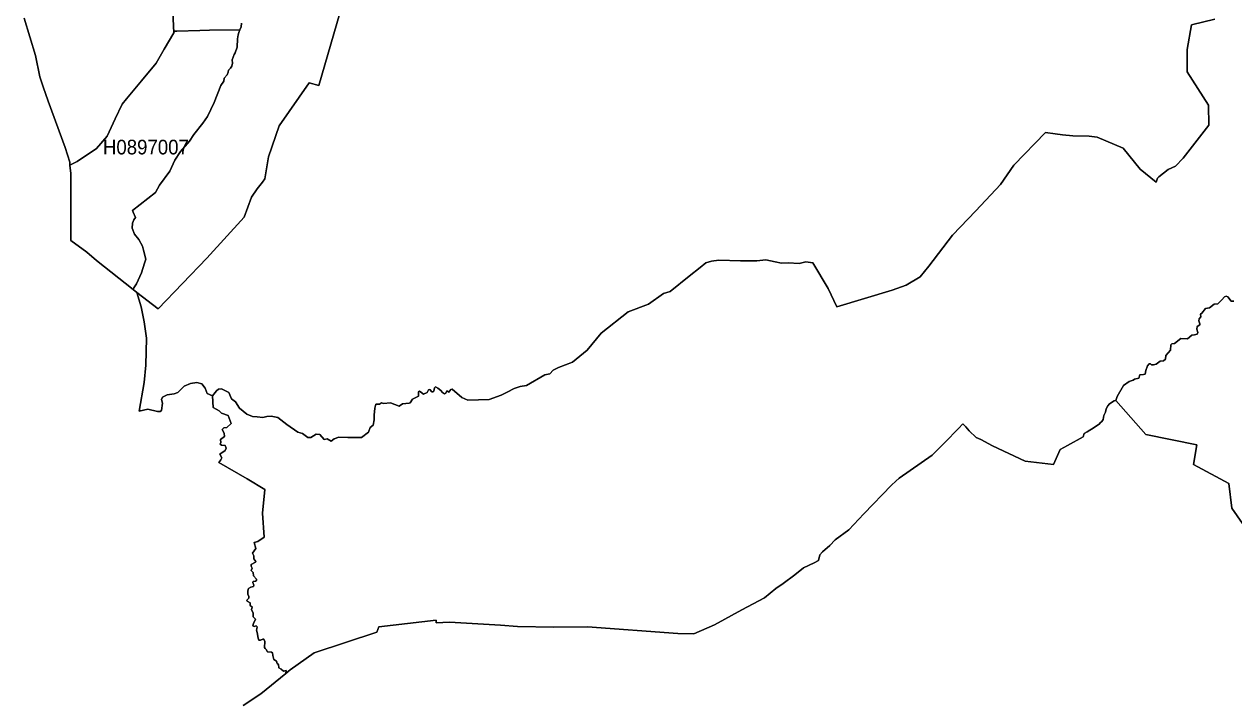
# Model space of a CAD drawing. Extents: x 369010 to 739155, y 6377141 to 6616555.
# Drawn here: x 591507 to 599763, y 6463932 to 6468537 of the extents above; entities that cross this region are included whole.
import ezdxf
from ezdxf.enums import TextEntityAlignment as Align

# ---------------------------------------------------------------- set-up
doc = ezdxf.new("R2010")
doc.units = 0
doc.header["$LTSCALE"] = 40
doc.layers.add('1', color=7, linetype='Continuous', lineweight=13)
doc.layers.add('2', color=7, linetype='Continuous')

msp = doc.modelspace()

# ---------------------------------------------------------------- linework, layer by layer
at = {"layer": '1'}
for points in [[(591507.33, 6468576.98), (591584.62, 6468324.09), (591614.57, 6468176.46), (591637.58, 6468108.44), (591671.34, 6468011.62), (591786.53, 6467695.01), (591818.31, 6467594.55), (591819.96, 6467575.68), (591867.96, 6467600.67), (592001.69, 6467689.22), (592073.02, 6467772.8), (592128.96, 6467891.3), (592175.46, 6467990.1), (592205.59, 6468027.01), (592308.86, 6468149.32), (592408, 6468270.96), (592463.77, 6468366.29), (592527.82, 6468478.84), (592517.56, 6468721.3)], [(592517.56, 6468721.3), (592527.82, 6468478.84), (592532.95, 6468489.1), (592549.67, 6468488.6), (592707.23, 6468493.07), (592771.78, 6468496.88), (592979.65, 6468498.86), (592988.75, 6468519.55), (592991.57, 6468542.89)], [(592991.57, 6468542.89), (592988.75, 6468519.55), (592979.65, 6468498.86), (592971.37, 6468480.66), (592968.73, 6468463.78), (592962.93, 6468437.79), (592960.95, 6468381.02), (592946.55, 6468341.47), (592941.42, 6468329.72), (592932.98, 6468311.51), (592927.52, 6468292.48), (592928.01, 6468270.8), (592923.71, 6468249.95), (592915.27, 6468235.88), (592901.53, 6468221.98), (592899.21, 6468208.74), (592891.93, 6468191.69), (592871.24, 6468168.52), (592870.42, 6468146.84), (592849.73, 6468118.87), (592803.39, 6468002.02), (592757.38, 6467905.7), (592727.09, 6467860.51), (592664.86, 6467782.89), (592636.39, 6467739.37), (592574, 6467667.04), (592535.27, 6467608.62), (592502.5, 6467534.8), (592430.67, 6467437.82), (592404.52, 6467387.67), (592246.3, 6467265.69), (592250.77, 6467253.11), (592267.65, 6467216.7), (592256.73, 6467202.14), (592246.3, 6467178.47), (592243.98, 6467143.55), (592261.2, 6467104.33), (592289.83, 6467068.08), (592313.83, 6467021.41), (592321.44, 6466994.76), (592337.16, 6466933.53), (592329.38, 6466906.05), (592307.87, 6466839.19), (592273.77, 6466763.72), (592256.56, 6466736.25), (592250.6, 6466726.81), (592277.08, 6466705.96), (592420.74, 6466594.24), (592753.9, 6466939.65), (593009.44, 6467220.01), (593059.75, 6467356.55), (593097.32, 6467413.49), (593133.4, 6467457.51), (593149.12, 6467482.17), (593174.78, 6467631.46), (593247.27, 6467843.8), (593453.16, 6468137.57), (593517.54, 6468118.7), (593682.54, 6468681.75)], [(593682.54, 6468681.75), (593517.54, 6468118.7), (593453.16, 6468137.57), (593247.27, 6467843.8), (593174.78, 6467631.46), (593149.12, 6467482.17), (593133.4, 6467457.51), (593097.32, 6467413.49), (593059.75, 6467356.55), (593009.44, 6467220.01), (592753.9, 6466939.65), (592420.74, 6466594.24), (592277.08, 6466705.96), (592305.22, 6466606.82), (592326.57, 6466506.36), (592342.62, 6466392.83)], [(593075.64, 6464886.74), (593074.48, 6464907.43), (593066.37, 6464926.29), (593087.72, 6464958.24), (593076.97, 6464999.12), (593102.12, 6465005.41), (593144.16, 6465036.19), (593134.4, 6465198.71), (593149.46, 6465359.91), (593029.96, 6465433.4), (592835.49, 6465545.61), (592849.89, 6465563.82), (592856.84, 6465576.39), (592842.94, 6465602.71), (592880.02, 6465627.87), (592886.3, 6465643.59), (592880.02, 6465660.47), (592854.36, 6465662.95), (592845.43, 6465669.24), (592849.23, 6465681.82), (592846.09, 6465702.51), (592875.05, 6465722.7), (592873.06, 6465746.53), (592858.67, 6465769.7), (592869.92, 6465781.62), (592890.94, 6465783.44), (592919.9, 6465810.42), (592899.71, 6465865.03), (592853.37, 6465882.58), (592838.97, 6465898.96), (592797.43, 6465920.97), (592791.8, 6466000.08), (592756.05, 6466015.64), (592742.98, 6466052.71), (592719.64, 6466081.02), (592685.88, 6466090.28), (592641.86, 6466084.16), (592598.33, 6466065.29), (592554.97, 6466022.59), (592530.47, 6466014.48), (592484.13, 6466007.53), (592450.86, 6465990.65), (592445.24, 6465974.27), (592451.53, 6465951.1), (592445.24, 6465900.78), (592434.48, 6465892.67), (592417.6, 6465893.33), (592350.4, 6465909.06), (592291.48, 6465895.15), (592326.24, 6466090.95), (592338.16, 6466208.95), (592342.62, 6466392.83), (592326.57, 6466506.36), (592305.22, 6466606.82), (592277.08, 6466705.96), (592250.6, 6466726.81), (592000.03, 6466924.92), (591934.99, 6466980.86), (591825.59, 6467060.47), (591825.09, 6467227.3), (591825.59, 6467444.77), (591825.09, 6467517.92), (591819.96, 6467575.68), (591818.31, 6467594.55), (591786.53, 6467695.01), (591671.34, 6468011.62), (591637.58, 6468108.44), (591614.57, 6468176.46), (591584.62, 6468324.09), (591507.33, 6468576.98)], [(595095.78, 6466150.69), (595117.13, 6466175.85), (595154.7, 6466193.39), (595250.36, 6466229.14), (595349.67, 6466312.89), (595446.32, 6466427.08), (595630.53, 6466573.56), (595767.73, 6466624.86), (595871.83, 6466698.35), (595916.19, 6466711.75), (596045.61, 6466816.18), (596121.91, 6466876.26), (596159.64, 6466907.05), (596199.03, 6466918.8), (596247.36, 6466925.42), (596397.14, 6466922.6), (596507.37, 6466922.6), (596568.93, 6466928.4), (596633.65, 6466915.82), (596675.19, 6466905.23), (596722.52, 6466909.03), (596797.83, 6466903.24), (596842.35, 6466913.83), (596889.18, 6466908.04), (596995.44, 6466732.11), (597053.36, 6466606.82), (597430.71, 6466721.35), (597528.2, 6466756.11), (597623.03, 6466812.21), (597680.96, 6466884.37), (597843.31, 6467096.05), (598002.36, 6467263.71), (598171.01, 6467442.29), (598261.87, 6467574.69), (598477.36, 6467798.12), (598544.72, 6467788.19), (598593.88, 6467781.4), (598663.55, 6467774.62), (598775.6, 6467773.63), (598830.71, 6467766.84), (599007.97, 6467691.2), (599123.16, 6467546.22), (599234.54, 6467458.01), (599242.32, 6467485.81), (599252.08, 6467494.42), (599314.98, 6467544.4), (599364.96, 6467568.4), (599417.26, 6467622.69), (599593.19, 6467846.78), (599591.04, 6467983.82), (599445.56, 6468211.05), (599445.23, 6468364.97), (599473.69, 6468531.47), (599634.9, 6468571.19)], [(599634.9, 6468571.19), (599473.69, 6468531.47), (599445.23, 6468364.97), (599445.56, 6468211.05), (599591.04, 6467983.82), (599593.19, 6467846.78), (599417.26, 6467622.69), (599364.96, 6467568.4), (599314.98, 6467544.4), (599252.08, 6467494.42), (599242.32, 6467485.81), (599234.54, 6467458.01), (599123.16, 6467546.22), (599007.97, 6467691.2), (598830.71, 6467766.84), (598775.6, 6467773.63), (598663.55, 6467774.62), (598593.88, 6467781.4), (598544.72, 6467788.19), (598477.36, 6467798.12), (598261.87, 6467574.69), (598171.01, 6467442.29), (598002.36, 6467263.71), (597843.31, 6467096.05), (597680.96, 6466884.37), (597623.03, 6466812.21), (597528.2, 6466756.11), (597430.71, 6466721.35), (597053.36, 6466606.82), (596995.44, 6466732.11), (596889.18, 6466908.04), (596842.35, 6466913.83), (596797.83, 6466903.24), (596722.52, 6466909.03), (596675.19, 6466905.23), (596633.65, 6466915.82), (596568.93, 6466928.4), (596507.37, 6466922.6), (596397.14, 6466922.6), (596247.36, 6466925.42), (596199.03, 6466918.8), (596159.64, 6466907.05), (596121.91, 6466876.26), (596045.61, 6466816.18), (595916.19, 6466711.75), (595871.83, 6466698.35), (595767.73, 6466624.86), (595630.53, 6466573.56), (595446.32, 6466427.08), (595349.67, 6466312.89)], [(596928.08, 6464876.48), (596938.5, 6464914.87), (596956.38, 6464934.57), (597005.2, 6464978.43), (597042.28, 6465017.98), (597136.28, 6465086.67), (597238.73, 6465195.9), (597426.74, 6465390.53), (597456.86, 6465418.5), (597479.87, 6465437.37), (597703.63, 6465595.92), (597791.35, 6465681.99), (597884.53, 6465776.98), (597913.49, 6465809.26), (597934.18, 6465789.73), (597956.02, 6465761.59), (598005.67, 6465716.91), (598035.8, 6465703.17), (598116.89, 6465657.99), (598338.67, 6465554.71), (598532.31, 6465531.87), (598577.82, 6465632.83), (598628.63, 6465661.96), (598734.72, 6465720.38), (598741.34, 6465742.73), (598763.52, 6465755.14), (598809.86, 6465784.43), (598846.6, 6465809.42), (598851.4, 6465815.55), (598862.98, 6465825.81), (598872.58, 6465839.71), (598875.23, 6465866.52), (598886.82, 6465888.7), (598892.78, 6465911.87), (598903.2, 6465931.73), (598915.62, 6465946.63), (598947.56, 6465966.65), (598958.32, 6465967.31), (598967.75, 6465996.61), (599010.61, 6466070.42), (599050, 6466097.4), (599075.82, 6466106.17), (599086.25, 6466114.45), (599115.54, 6466120.57), (599120.84, 6466142.91), (599146.33, 6466145.56), (599157.91, 6466149.2), (599162.05, 6466173.37), (599174.96, 6466205.14), (599185.22, 6466217.89), (599193.99, 6466218.88), (599201.11, 6466212.59), (599215.51, 6466211.1), (599233.55, 6466215.57), (599261.35, 6466237.75), (599283.53, 6466239.4), (599297.43, 6466250.82), (599298.92, 6466274.82), (599331.36, 6466312.22), (599333.84, 6466348.8), (599339.47, 6466355.42), (599359.66, 6466357.41), (599402.53, 6466390.51), (599447.88, 6466389.02), (599477, 6466413.35), (599494.05, 6466417.15), (599512.42, 6466420.8), (599517.39, 6466433.04), (599510.44, 6466455.88), (599512.26, 6466472.6), (599532.45, 6466484.85), (599532.61, 6466492.13), (599525.5, 6466512.32), (599527.15, 6466524.9), (599538.24, 6466538.47), (599534.93, 6466557.34), (599544.03, 6466564.45), (599569.19, 6466595.4), (599596.33, 6466599.87), (599629.27, 6466627.01), (599655.09, 6466628.01), (599682.06, 6466655.15), (599700.1, 6466675.84), (599712.35, 6466680.31), (599723.44, 6466675.18), (599745.95, 6466645.38), (599763.99, 6466646.71)], [(599763.99, 6466646.71), (599745.95, 6466645.38), (599723.44, 6466675.18), (599712.35, 6466680.31), (599700.1, 6466675.84), (599682.06, 6466655.15), (599655.09, 6466628.01), (599629.27, 6466627.01), (599596.33, 6466599.87), (599569.19, 6466595.4), (599544.03, 6466564.45)], [(599544.03, 6466564.45), (599534.93, 6466557.34), (599538.24, 6466538.47), (599527.15, 6466524.9), (599525.5, 6466512.32), (599532.61, 6466492.13), (599532.45, 6466484.85), (599512.26, 6466472.6), (599510.44, 6466455.88), (599517.39, 6466433.04), (599512.42, 6466420.8), (599494.05, 6466417.15), (599477, 6466413.35), (599447.88, 6466389.02), (599402.53, 6466390.51), (599359.66, 6466357.41), (599339.47, 6466355.42), (599333.84, 6466348.8), (599331.36, 6466312.22), (599298.92, 6466274.82), (599297.43, 6466250.82), (599283.53, 6466239.4), (599261.35, 6466237.75), (599233.55, 6466215.57), (599215.51, 6466211.1), (599201.11, 6466212.59), (599193.99, 6466218.88), (599185.22, 6466217.89), (599174.96, 6466205.14), (599162.05, 6466173.37), (599157.91, 6466149.2), (599146.33, 6466145.56), (599120.84, 6466142.91), (599115.54, 6466120.57), (599086.25, 6466114.45), (599075.82, 6466106.17), (599050, 6466097.4), (599010.61, 6466070.42), (598967.75, 6465996.61), (598958.32, 6465967.31), (599163.71, 6465737.43), (599511.26, 6465666.43), (599488.26, 6465531.38), (599730.06, 6465401.46), (599749.92, 6465232.48), (599963.42, 6464926.96)], [(592342.62, 6466392.83), (592338.16, 6466208.95), (592326.24, 6466090.95), (592291.48, 6465895.15), (592350.4, 6465909.06), (592417.6, 6465893.33), (592434.48, 6465892.67), (592445.24, 6465900.78), (592451.53, 6465951.1), (592445.24, 6465974.27), (592450.86, 6465990.65), (592484.13, 6466007.53), (592530.47, 6466014.48), (592554.97, 6466022.59), (592598.33, 6466065.29), (592641.86, 6466084.16), (592685.88, 6466090.28), (592719.64, 6466081.02), (592742.98, 6466052.71), (592756.05, 6466015.64), (592791.8, 6466000.08), (592802.56, 6466011.84), (592818.94, 6466034.01), (592832.68, 6466045.1), (592853.04, 6466046.92), (592862.64, 6466042.95), (592904.51, 6466022.26), (592923.21, 6465979.07), (592950.69, 6465960.03), (592976.5, 6465916.17), (593027.48, 6465874.3), (593064.88, 6465859.41), (593096.49, 6465857.42), (593137.04, 6465852.29), (593164.19, 6465858.74), (593193.81, 6465861.39), (593238.99, 6465852.12), (593300.89, 6465804.13), (593374.71, 6465751.83), (593406.65, 6465743.06), (593442.73, 6465715.25), (593464.24, 6465715.25), (593501.15, 6465738.92), (593525.81, 6465735.77), (593554.78, 6465701.85), (593574.8, 6465706.98), (593603.27, 6465690.1), (593623.29, 6465706.65), (593654.41, 6465718.07), (593715.65, 6465714.76), (593767.78, 6465715.25), (593810.15, 6465715.91), (593856.82, 6465753.32), (593869.56, 6465784.1), (593890.09, 6465800.98), (593896.54, 6465837.06), (593896.54, 6465868.34), (593900.68, 6465915.84), (593907.96, 6465943.98), (593933.28, 6465944.47), (593945.53, 6465952.42), (593958.94, 6465948.12), (594006.44, 6465953.41), (594066.02, 6465929.25), (594088.53, 6465945.3), (594136.03, 6465949.77), (594142.15, 6465952.92), (594158.2, 6465977.24), (594199.74, 6465998.1), (594197.92, 6466028.22), (594204.71, 6466031.86), (594211.99, 6466027.23), (594232.68, 6466011.5), (594256.84, 6466022.76), (594267.27, 6466040.96), (594276.04, 6466043.28), (594290.61, 6466027.89), (594298.22, 6466026.9), (594303.18, 6466032.36), (594308.31, 6466055.53), (594315.76, 6466060.66), (594331.15, 6466052.38), (594350.02, 6466036.83), (594361.61, 6466022.76), (594377.16, 6466012.83), (594385.61, 6466017.96), (594391.07, 6466033.68), (594404.97, 6466025.57), (594419.37, 6466043.12), (594428.64, 6466044.77), (594495.33, 6465989.66), (594535.88, 6465970.29), (594681.86, 6465975.09), (594762.79, 6466005.05), (594803.34, 6466026.4), (594852.66, 6466049.57), (594893.21, 6466064.96), (594936.73, 6466070.75), (595061.03, 6466144.07), (595095.78, 6466150.69)], [(595349.67, 6466312.89), (595250.36, 6466229.14), (595154.7, 6466193.39), (595117.13, 6466175.85), (595095.78, 6466150.69), (595061.03, 6466144.07), (594936.73, 6466070.75), (594893.21, 6466064.96), (594852.66, 6466049.57), (594803.34, 6466026.4), (594762.79, 6466005.05), (594681.86, 6465975.09), (594535.88, 6465970.29), (594495.33, 6465989.66), (594428.64, 6466044.77), (594419.37, 6466043.12), (594404.97, 6466025.57), (594391.07, 6466033.68), (594385.61, 6466017.96), (594377.16, 6466012.83), (594361.61, 6466022.76), (594350.02, 6466036.83), (594331.15, 6466052.38), (594315.76, 6466060.66), (594308.31, 6466055.53), (594303.18, 6466032.36), (594298.22, 6466026.9), (594290.61, 6466027.89), (594276.04, 6466043.28), (594267.27, 6466040.96), (594256.84, 6466022.76), (594232.68, 6466011.5), (594211.99, 6466027.23), (594204.71, 6466031.86), (594197.92, 6466028.22), (594199.74, 6465998.1), (594158.2, 6465977.24), (594142.15, 6465952.92), (594136.03, 6465949.77), (594088.53, 6465945.3), (594066.02, 6465929.25), (594006.44, 6465953.41), (593958.94, 6465948.12), (593945.53, 6465952.42), (593933.28, 6465944.47), (593907.96, 6465943.98), (593900.68, 6465915.84), (593896.54, 6465868.34), (593896.54, 6465837.06), (593890.09, 6465800.98), (593869.56, 6465784.1), (593856.82, 6465753.32), (593810.15, 6465715.91), (593767.78, 6465715.25), (593715.65, 6465714.76), (593654.41, 6465718.07), (593623.29, 6465706.65), (593603.27, 6465690.1), (593574.8, 6465706.98), (593554.78, 6465701.85), (593525.81, 6465735.77), (593501.15, 6465738.92), (593464.24, 6465715.25), (593442.73, 6465715.25), (593406.65, 6465743.06), (593374.71, 6465751.83), (593300.89, 6465804.13), (593238.99, 6465852.12), (593193.81, 6465861.39), (593164.19, 6465858.74), (593137.04, 6465852.29), (593096.49, 6465857.42), (593064.88, 6465859.41), (593027.48, 6465874.3), (592976.5, 6465916.17), (592950.69, 6465960.03), (592923.21, 6465979.07), (592904.51, 6466022.26), (592862.64, 6466042.95), (592853.04, 6466046.92), (592832.68, 6466045.1), (592818.94, 6466034.01), (592802.56, 6466011.84), (592791.8, 6466000.08), (592797.43, 6465920.97), (592838.97, 6465898.96), (592853.37, 6465882.58), (592899.71, 6465865.03), (592919.9, 6465810.42), (592890.94, 6465783.44), (592869.92, 6465781.62), (592858.67, 6465769.7), (592873.06, 6465746.53), (592875.05, 6465722.7), (592846.09, 6465702.51), (592849.23, 6465681.82), (592845.43, 6465669.24), (592854.36, 6465662.95), (592880.02, 6465660.47), (592886.3, 6465643.59)], [(598958.32, 6465967.31), (598947.56, 6465966.65), (598915.62, 6465946.63), (598903.2, 6465931.73), (598892.78, 6465911.87), (598886.82, 6465888.7), (598875.23, 6465866.52), (598872.58, 6465839.71), (598862.98, 6465825.81), (598851.4, 6465815.55), (598846.6, 6465809.42), (598809.86, 6465784.43), (598763.52, 6465755.14), (598741.34, 6465742.73), (598734.72, 6465720.38), (598628.63, 6465661.96), (598577.82, 6465632.83), (598532.31, 6465531.87), (598338.67, 6465554.71), (598116.89, 6465657.99), (598035.8, 6465703.17), (598005.67, 6465716.91), (597956.02, 6465761.59), (597934.18, 6465789.73), (597913.49, 6465809.26), (597884.53, 6465776.98), (597791.35, 6465681.99), (597703.63, 6465595.92), (597479.87, 6465437.37), (597456.86, 6465418.5), (597426.74, 6465390.53), (597238.73, 6465195.9), (597136.28, 6465086.67), (597042.28, 6465017.98), (597005.2, 6464978.43), (596956.38, 6464934.57), (596938.5, 6464914.87), (596928.08, 6464876.48), (596898.62, 6464860.59), (596826.46, 6464825.83), (596767.21, 6464777.67), (596687.43, 6464718.59), (596637.95, 6464684.82), (596560.16, 6464620.77), (596405.91, 6464538.68), (596219.72, 6464438.22), (596078.05, 6464375.99), (595968.49, 6464377.32), (595352.48, 6464423.16), (595121.77, 6464420.51), (594875, 6464424.82), (594758.32, 6464434.91), (594409.11, 6464455.6), (594319.07, 6464451.3), (594319.07, 6464470), (593927.16, 6464424.32), (593914.58, 6464387.25), (593485.76, 6464246.73), (593321.75, 6464131.21), (593293.44, 6464105.23), (593123.47, 6463967.36), (593001.16, 6463886.43)], [(600706.53, 6463791.6), (600513.06, 6464223.23), (600559.57, 6464600.09), (600485.92, 6464917.52), (600294.43, 6464922.65), (599963.42, 6464926.96), (599749.92, 6465232.48), (599730.06, 6465401.46), (599488.26, 6465531.38), (599511.26, 6465666.43), (599163.71, 6465737.43), (598958.32, 6465967.31)], [(592886.3, 6465643.59), (592880.02, 6465627.87), (592842.94, 6465602.71), (592856.84, 6465576.39), (592849.89, 6465563.82), (592835.49, 6465545.61), (593029.96, 6465433.4), (593149.46, 6465359.91), (593134.4, 6465198.71), (593144.16, 6465036.19), (593102.12, 6465005.41), (593076.97, 6464999.12), (593087.72, 6464958.24), (593066.37, 6464926.29), (593074.48, 6464907.43), (593075.64, 6464886.74), (593087.39, 6464870.52), (593085.57, 6464864.56), (593056.94, 6464848.18), (593056.28, 6464836.76), (593062.4, 6464823.52), (593056.28, 6464809.12), (593070.51, 6464795.05), (593071.83, 6464771.71), (593092.03, 6464748.87), (593092.85, 6464740.43), (593086.4, 6464734.97), (593069.19, 6464732.82), (593067.2, 6464725.87), (593074.65, 6464706.84), (593072.33, 6464699.06), (593053.13, 6464694.75), (593038.24, 6464685.15), (593033.93, 6464669.1), (593034.43, 6464647.59), (593039.89, 6464630.21), (593039.89, 6464618.46), (593027.98, 6464605.71), (593028.97, 6464598.6), (593049.49, 6464588.5), (593049.49, 6464571.95), (593054.62, 6464564.5), (593062.24, 6464560.7), (593058.1, 6464540.67), (593070.18, 6464519.15), (593071.01, 6464492.67), (593085.57, 6464475.46), (593073.16, 6464445.67), (593068.36, 6464430.44), (593077.3, 6464426.8), (593091.2, 6464429.95), (593097.16, 6464424.16), (593095.17, 6464408.93), (593092.36, 6464400.82), (593097.98, 6464384.6), (593104.77, 6464346.2), (593109.73, 6464332.63), (593120.82, 6464333.62), (593136.88, 6464339.91), (593143.66, 6464338.26), (593150.45, 6464322.7), (593146.48, 6464282.65), (593150.95, 6464275.7), (593156.08, 6464271.89), (593157.9, 6464269.57), (593168.65, 6464252.53), (593195.3, 6464249.88), (593202.58, 6464245.25), (593204.9, 6464227.37), (593212.35, 6464199.73), (593229.23, 6464189.47), (593234.19, 6464173.75), (593242.47, 6464167.13), (593245.94, 6464143.13), (593260.18, 6464134.85), (593276.23, 6464121.45), (593294.77, 6464125.09), (593293.44, 6464105.23), (593321.75, 6464131.21), (593485.76, 6464246.73), (593914.58, 6464387.25), (593927.16, 6464424.32), (594319.07, 6464470), (594319.07, 6464451.3), (594409.11, 6464455.6), (594758.32, 6464434.91), (594875, 6464424.82), (595121.77, 6464420.51), (595352.48, 6464423.16), (595968.49, 6464377.32), (596078.05, 6464375.99), (596219.72, 6464438.22), (596405.91, 6464538.68), (596560.16, 6464620.77), (596637.95, 6464684.82), (596687.43, 6464718.59), (596767.21, 6464777.67), (596826.46, 6464825.83), (596898.62, 6464860.59), (596928.08, 6464876.48)], [(593001.16, 6463886.43), (593123.47, 6463967.36), (593293.44, 6464105.23), (593294.77, 6464125.09), (593276.23, 6464121.45), (593260.18, 6464134.85), (593245.94, 6464143.13), (593242.47, 6464167.13), (593234.19, 6464173.75), (593229.23, 6464189.47), (593212.35, 6464199.73), (593204.9, 6464227.37), (593202.58, 6464245.25), (593195.3, 6464249.88), (593168.65, 6464252.53), (593157.9, 6464269.57), (593156.08, 6464271.89), (593150.95, 6464275.7), (593146.48, 6464282.65), (593150.45, 6464322.7), (593143.66, 6464338.26), (593136.88, 6464339.91), (593120.82, 6464333.62), (593109.73, 6464332.63), (593104.77, 6464346.2), (593097.98, 6464384.6), (593092.36, 6464400.82), (593095.17, 6464408.93), (593097.16, 6464424.16), (593091.2, 6464429.95), (593077.3, 6464426.8), (593068.36, 6464430.44), (593073.16, 6464445.67), (593085.57, 6464475.46), (593071.01, 6464492.67), (593070.18, 6464519.15), (593058.1, 6464540.67), (593062.24, 6464560.7), (593054.62, 6464564.5), (593049.49, 6464571.95), (593049.49, 6464588.5), (593028.97, 6464598.6), (593027.98, 6464605.71), (593039.89, 6464618.46), (593039.89, 6464630.21), (593034.43, 6464647.59), (593033.93, 6464669.1), (593038.24, 6464685.15), (593053.13, 6464694.75), (593072.33, 6464699.06), (593074.65, 6464706.84), (593067.2, 6464725.87), (593069.19, 6464732.82), (593086.4, 6464734.97), (593092.85, 6464740.43), (593092.03, 6464748.87), (593071.83, 6464771.71), (593070.51, 6464795.05), (593056.28, 6464809.12), (593062.4, 6464823.52), (593056.28, 6464836.76), (593056.94, 6464848.18), (593085.57, 6464864.56), (593087.39, 6464870.52), (593075.64, 6464886.74)]]:
    msp.add_lwpolyline(points, dxfattribs=at)
msp.add_lwpolyline([(592979.65, 6468498.86), (592771.78, 6468496.88), (592707.23, 6468493.07), (592549.67, 6468488.6), (592532.95, 6468489.1), (592527.82, 6468478.84), (592463.77, 6468366.29), (592408, 6468270.96), (592308.86, 6468149.32), (592205.59, 6468027.01), (592175.46, 6467990.1), (592128.96, 6467891.3), (592073.02, 6467772.8), (592001.69, 6467689.22), (591867.96, 6467600.67), (591819.96, 6467575.68), (591825.09, 6467517.92), (591825.59, 6467444.77), (591825.09, 6467227.3), (591825.59, 6467060.47), (591934.99, 6466980.86), (592000.03, 6466924.92), (592250.6, 6466726.81), (592256.56, 6466736.25), (592273.77, 6466763.72), (592307.87, 6466839.19), (592329.38, 6466906.05), (592337.16, 6466933.53), (592321.44, 6466994.76), (592313.83, 6467021.41), (592289.83, 6467068.08), (592261.2, 6467104.33), (592243.98, 6467143.55), (592246.3, 6467178.47), (592256.73, 6467202.14), (592267.65, 6467216.7), (592250.77, 6467253.11), (592246.3, 6467265.69), (592404.52, 6467387.67), (592430.67, 6467437.82), (592502.5, 6467534.8), (592535.27, 6467608.62), (592574, 6467667.04), (592636.39, 6467739.37), (592664.86, 6467782.89), (592727.09, 6467860.51), (592757.38, 6467905.7), (592803.39, 6468002.02), (592849.73, 6468118.87), (592870.42, 6468146.84), (592871.24, 6468168.52), (592891.93, 6468191.69), (592899.21, 6468208.74), (592901.53, 6468221.98), (592915.27, 6468235.88), (592923.71, 6468249.95), (592928.01, 6468270.8), (592927.52, 6468292.48), (592932.98, 6468311.51), (592941.42, 6468329.72), (592946.55, 6468341.47), (592960.95, 6468381.02), (592962.93, 6468437.79), (592968.73, 6468463.78), (592971.37, 6468480.66)], close=True, dxfattribs=at)

# ---------------------------------------------------------------- texts
at = {"layer": '2', "width": 0.95}
msp.add_text('H0897007', height=100, dxfattribs=at).set_placement((592337.99, 6467648.02), align=Align.CENTER)

doc.saveas('drawing.dxf')
